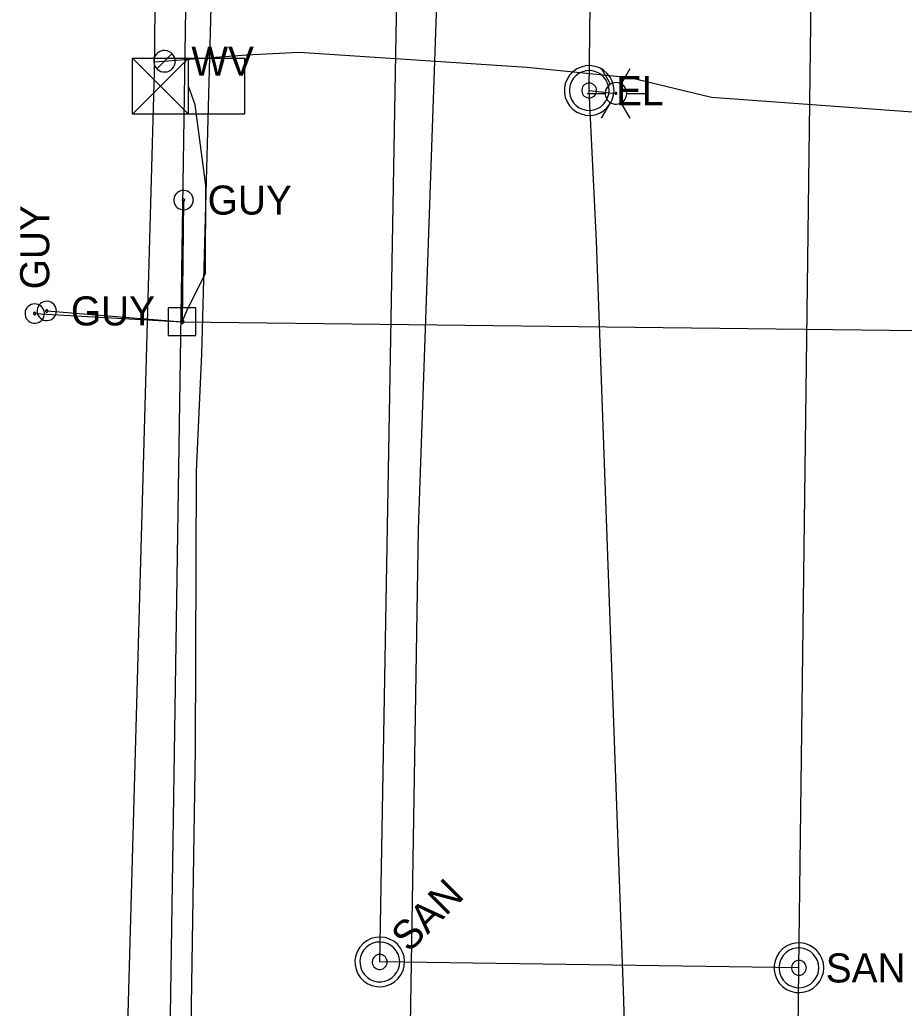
# Model space of a CAD drawing. Extents: x 600849 to 606371, y 330010 to 403088.
# Drawn here: x 601948.4 to 602065.7, y 358443.4 to 358574.5 of the extents above; entities that cross this region are included whole.
import ezdxf

# ---------------------------------------------------------------- set-up
doc = ezdxf.new("R2010")
doc.units = 0
for name, color, linetype in [('E_LTG', 7, 'Continuous'), ('E_LTG_CID', 7, 'Continuous'), ('E_SIG', 7, 'Continuous'), ('E_UTL_E', 7, 'Continuous'), ('E_UTL_E_UG', 7, 'Continuous'), ('E_UTL_EGuyWire', 7, 'Continuous'), ('E_UTL_EPowerPole', 7, 'Continuous'), ('E_UTL_G_UG', 7, 'Continuous'), ('E_UTL_Overhead', 7, 'Continuous'), ('E_UTL_SAN', 7, 'Continuous'), ('E_UTL_SAN_UG', 7, 'Continuous'), ('E_UTL_T_UG', 7, 'Continuous'), ('E_UTL_W', 7, 'Continuous'), ('E_UTL_W_UG', 7, 'Continuous')]:
    doc.layers.add(name, color=color, linetype=linetype)

msp = doc.modelspace()

# ---------------------------------------------------------------- linework, layer by layer
at = {"layer": 'E_LTG'}
for points in [[(602026.74, 358566), (602025.55, 358568.06)], [(602028.17, 358566), (602029.36, 358568.06)], [(602028.88, 358564.76), (602028.86, 358565.03), (602028.78, 358565.29), (602028.66, 358565.54), (602028.49, 358565.75), (602028.28, 358565.93), (602028.05, 358566.06), (602027.79, 358566.15), (602027.52, 358566.19), (602027.25, 358566.18), (602026.99, 358566.11), (602026.74, 358566), (602026.52, 358565.84), (602026.33, 358565.65), (602026.19, 358565.42), (602026.08, 358565.17), (602026.03, 358564.9), (602026.03, 358564.63), (602026.08, 358564.36), (602026.19, 358564.11), (602026.33, 358563.88), (602026.52, 358563.68), (602026.74, 358563.53), (602026.99, 358563.41), (602027.25, 358563.35), (602027.52, 358563.34), (602027.79, 358563.37), (602028.05, 358563.46), (602028.28, 358563.6), (602028.49, 358563.78), (602028.66, 358563.99), (602028.78, 358564.23), (602028.86, 358564.49), (602028.88, 358564.76)], [(602028.88, 358564.76), (602028.86, 358565.03), (602028.78, 358565.29), (602028.66, 358565.54), (602028.49, 358565.75), (602028.28, 358565.93), (602028.05, 358566.06), (602027.79, 358566.15), (602027.52, 358566.19), (602027.25, 358566.18), (602026.99, 358566.11), (602026.74, 358566), (602026.52, 358565.84), (602026.33, 358565.65), (602026.19, 358565.42), (602026.08, 358565.17), (602026.03, 358564.9), (602026.03, 358564.63), (602026.08, 358564.36), (602026.19, 358564.11), (602026.33, 358563.88), (602026.52, 358563.68), (602026.74, 358563.53), (602026.99, 358563.41), (602027.25, 358563.35), (602027.52, 358563.34), (602027.79, 358563.37), (602028.05, 358563.46), (602028.28, 358563.6), (602028.49, 358563.78), (602028.66, 358563.99), (602028.78, 358564.23), (602028.86, 358564.49), (602028.88, 358564.76)], [(602028.88, 358564.76), (602028.86, 358565.03), (602028.78, 358565.29), (602028.66, 358565.54), (602028.49, 358565.75), (602028.28, 358565.93), (602028.05, 358566.06), (602027.79, 358566.15), (602027.52, 358566.19), (602027.25, 358566.18), (602026.99, 358566.11), (602026.74, 358566), (602026.52, 358565.84), (602026.33, 358565.65), (602026.19, 358565.42), (602026.08, 358565.17), (602026.03, 358564.9), (602026.03, 358564.63), (602026.08, 358564.36), (602026.19, 358564.11), (602026.33, 358563.88), (602026.52, 358563.68), (602026.74, 358563.53), (602026.99, 358563.41), (602027.25, 358563.35), (602027.52, 358563.34), (602027.79, 358563.37), (602028.05, 358563.46), (602028.28, 358563.6), (602028.49, 358563.78), (602028.66, 358563.99), (602028.78, 358564.23), (602028.86, 358564.49), (602028.88, 358564.76)], [(602023.65, 358564.76), (602026.03, 358564.76)], [(602027.58, 358564.76), (602027.57, 358564.79), (602027.57, 358564.81), (602027.56, 358564.83), (602027.54, 358564.85), (602027.53, 358564.86), (602027.51, 358564.87), (602027.48, 358564.88), (602027.46, 358564.88), (602027.44, 358564.88), (602027.42, 358564.88), (602027.4, 358564.87), (602027.38, 358564.85), (602027.36, 358564.84), (602027.35, 358564.82), (602027.34, 358564.8), (602027.34, 358564.77), (602027.34, 358564.75), (602027.34, 358564.73), (602027.35, 358564.71), (602027.36, 358564.69), (602027.38, 358564.67), (602027.4, 358564.66), (602027.42, 358564.65), (602027.44, 358564.64), (602027.46, 358564.64), (602027.48, 358564.65), (602027.51, 358564.65), (602027.53, 358564.67), (602027.54, 358564.68), (602027.56, 358564.7), (602027.57, 358564.72), (602027.57, 358564.74), (602027.58, 358564.76)], [(602028.88, 358564.76), (602031.27, 358564.76)], [(602025.55, 358561.46), (602026.74, 358563.53)], [(602029.36, 358561.46), (602028.17, 358563.53)]]:
    msp.add_lwpolyline(points, dxfattribs=at)
at = {"layer": 'E_LTG_CID'}
msp.add_lwpolyline([(602029.68, 358261.02), (602031.22, 358372.23), (602029.42, 358410.79), (602029.4, 358411.7), (602028.49, 358444.53), (602024.86, 358545.16), (602023.91, 358565.14), (602024.41, 358606.9), (602027.84, 358723.31), (602029.15, 358745.89), (602029.12, 358746.84), (602028.98, 358747.8), (602028.84, 358790.53), (602027.6, 358845.62), (602033.16, 358882.01), (602037.93, 358914.24), (602041.47, 358926.94), (602041.89, 358927.88), (602042.89, 358957.98), (602042.93, 359036.97), (602042.94, 359054.77), (602043.69, 359086.99)], dxfattribs=at)
at = {"layer": 'E_SIG'}
for points in [[(601963.34, 358562.02), (601963.34, 358569.45)], [(601963.34, 358569.45), (601978.19, 358569.45)], [(601970.77, 358569.45), (601963.34, 358562.02)], [(601963.34, 358569.45), (601970.77, 358562.02)], [(601970.77, 358562.02), (601970.77, 358569.45)], [(601978.19, 358569.45), (601978.19, 358562.02)], [(601970.77, 358565.73), (601970.77, 358565.73)], [(601978.19, 358562.02), (601963.34, 358562.02)]]:
    msp.add_lwpolyline(points, dxfattribs=at)
at = {"layer": 'E_UTL_E'}
for points in [[(602027.21, 358565.14), (602027.15, 358565.77), (602026.97, 358566.37), (602026.68, 358566.93), (602026.3, 358567.42), (602025.82, 358567.83), (602025.28, 358568.15), (602024.69, 358568.35), (602024.06, 358568.44), (602023.44, 358568.41), (602022.83, 358568.26), (602022.26, 358568), (602021.75, 358567.64), (602021.31, 358567.18), (602020.97, 358566.66), (602020.74, 358566.07), (602020.62, 358565.46), (602020.62, 358564.83), (602020.74, 358564.21), (602020.97, 358563.63), (602021.31, 358563.1), (602021.75, 358562.65), (602022.26, 358562.29), (602022.83, 358562.03), (602023.44, 358561.88), (602024.06, 358561.85), (602024.69, 358561.94), (602025.28, 358562.14), (602025.82, 358562.46), (602026.3, 358562.87), (602026.68, 358563.36), (602026.97, 358563.92), (602027.15, 358564.52), (602027.21, 358565.14)], [(602027.21, 358565.14), (602027.15, 358565.77), (602026.97, 358566.37), (602026.68, 358566.93), (602026.3, 358567.42), (602025.82, 358567.83), (602025.28, 358568.15), (602024.69, 358568.35), (602024.06, 358568.44), (602023.44, 358568.41), (602022.83, 358568.26), (602022.26, 358568), (602021.75, 358567.64), (602021.31, 358567.18), (602020.97, 358566.66), (602020.74, 358566.07), (602020.62, 358565.46), (602020.62, 358564.83), (602020.74, 358564.21), (602020.97, 358563.63), (602021.31, 358563.1), (602021.75, 358562.65), (602022.26, 358562.29), (602022.83, 358562.03), (602023.44, 358561.88), (602024.06, 358561.85), (602024.69, 358561.94), (602025.28, 358562.14), (602025.82, 358562.46), (602026.3, 358562.87), (602026.68, 358563.36), (602026.97, 358563.92), (602027.15, 358564.52), (602027.21, 358565.14)], [(602026.55, 358565.14), (602026.5, 358565.64), (602026.36, 358566.13), (602026.13, 358566.57), (602025.82, 358566.97), (602025.44, 358567.29), (602025, 358567.55), (602024.53, 358567.71), (602024.03, 358567.78), (602023.53, 358567.76), (602023.04, 358567.64), (602022.59, 358567.43), (602022.18, 358567.14), (602021.83, 358566.78), (602021.56, 358566.35), (602021.37, 358565.89), (602021.28, 358565.39), (602021.28, 358564.89), (602021.37, 358564.4), (602021.56, 358563.93), (602021.83, 358563.51), (602022.18, 358563.15), (602022.59, 358562.86), (602023.04, 358562.65), (602023.53, 358562.53), (602024.03, 358562.51), (602024.53, 358562.58), (602025, 358562.74), (602025.44, 358562.99), (602025.82, 358563.32), (602026.13, 358563.72), (602026.36, 358564.16), (602026.5, 358564.64), (602026.55, 358565.14)], [(602026.55, 358565.14), (602026.5, 358565.64), (602026.36, 358566.13), (602026.13, 358566.57), (602025.82, 358566.97), (602025.44, 358567.29), (602025, 358567.55), (602024.53, 358567.71), (602024.03, 358567.78), (602023.53, 358567.76), (602023.04, 358567.64), (602022.59, 358567.43), (602022.18, 358567.14), (602021.83, 358566.78), (602021.56, 358566.35), (602021.37, 358565.89), (602021.28, 358565.39), (602021.28, 358564.89), (602021.37, 358564.4), (602021.56, 358563.93), (602021.83, 358563.51), (602022.18, 358563.15), (602022.59, 358562.86), (602023.04, 358562.65), (602023.53, 358562.53), (602024.03, 358562.51), (602024.53, 358562.58), (602025, 358562.74), (602025.44, 358562.99), (602025.82, 358563.32), (602026.13, 358563.72), (602026.36, 358564.16), (602026.5, 358564.64), (602026.55, 358565.14)], [(602024.9, 358565.14), (602024.88, 358565.33), (602024.83, 358565.51), (602024.74, 358565.68), (602024.62, 358565.83), (602024.48, 358565.95), (602024.32, 358566.04), (602024.14, 358566.11), (602023.95, 358566.13), (602023.77, 358566.12), (602023.58, 358566.08), (602023.41, 358566), (602023.26, 358565.89), (602023.13, 358565.76), (602023.03, 358565.6), (602022.96, 358565.42), (602022.92, 358565.24), (602022.92, 358565.05), (602022.96, 358564.87), (602023.03, 358564.69), (602023.13, 358564.53), (602023.26, 358564.4), (602023.41, 358564.29), (602023.58, 358564.21), (602023.77, 358564.16), (602023.95, 358564.16), (602024.14, 358564.18), (602024.32, 358564.24), (602024.48, 358564.34), (602024.62, 358564.46), (602024.74, 358564.61), (602024.83, 358564.78), (602024.88, 358564.96), (602024.9, 358565.14)], [(602024.9, 358565.14), (602024.88, 358565.33), (602024.83, 358565.51), (602024.74, 358565.68), (602024.62, 358565.83), (602024.48, 358565.95), (602024.32, 358566.04), (602024.14, 358566.11), (602023.95, 358566.13), (602023.77, 358566.12), (602023.58, 358566.08), (602023.41, 358566), (602023.26, 358565.89), (602023.13, 358565.76), (602023.03, 358565.6), (602022.96, 358565.42), (602022.92, 358565.24), (602022.92, 358565.05), (602022.96, 358564.87), (602023.03, 358564.69), (602023.13, 358564.53), (602023.26, 358564.4), (602023.41, 358564.29), (602023.58, 358564.21), (602023.77, 358564.16), (602023.95, 358564.16), (602024.14, 358564.18), (602024.32, 358564.24), (602024.48, 358564.34), (602024.62, 358564.46), (602024.74, 358564.61), (602024.83, 358564.78), (602024.88, 358564.96), (602024.9, 358565.14)]]:
    msp.add_lwpolyline(points, dxfattribs=at)
at = {"layer": 'E_UTL_E_UG'}
for points in [[(601969.95, 358534.49), (601970.54, 358535.93), (601973.02, 358540.9), (601973.08, 358552.54), (601971.65, 358563.23), (601970.77, 358565.73)], [(602023.91, 358565.14), (602027.46, 358564.76)]]:
    msp.add_lwpolyline(points, dxfattribs=at)
at = {"layer": 'E_UTL_EGuyWire'}
for p in [(601970.12, 358550.61), (601950.39, 358535.57), (601951.98, 358535.91)]:
    msp.add_line(p, (601969.95, 358534.49), dxfattribs=at)
for points in [[(601971.4, 358550.61), (601971.38, 358550.86), (601971.31, 358551.09), (601971.2, 358551.31), (601971.04, 358551.5), (601970.86, 358551.66), (601970.65, 358551.78), (601970.42, 358551.86), (601970.18, 358551.89), (601969.93, 358551.88), (601969.7, 358551.83), (601969.47, 358551.72), (601969.28, 358551.58), (601969.11, 358551.41), (601968.98, 358551.2), (601968.88, 358550.97), (601968.84, 358550.73), (601968.84, 358550.49), (601968.88, 358550.25), (601968.98, 358550.02), (601969.11, 358549.82), (601969.28, 358549.64), (601969.47, 358549.5), (601969.7, 358549.4), (601969.93, 358549.34), (601970.18, 358549.33), (601970.42, 358549.37), (601970.65, 358549.45), (601970.86, 358549.57), (601971.04, 358549.73), (601971.2, 358549.92), (601971.31, 358550.14), (601971.38, 358550.37), (601971.4, 358550.61)], [(601970.28, 358550.61), (601970.27, 358550.64), (601970.26, 358550.67), (601970.25, 358550.7), (601970.23, 358550.72), (601970.21, 358550.74), (601970.18, 358550.76), (601970.15, 358550.77), (601970.12, 358550.77), (601970.09, 358550.77), (601970.06, 358550.76), (601970.04, 358550.75), (601970.01, 358550.73), (601969.99, 358550.71), (601969.97, 358550.69), (601969.96, 358550.66), (601969.96, 358550.63), (601969.96, 358550.6), (601969.96, 358550.57), (601969.97, 358550.54), (601969.99, 358550.51), (601970.01, 358550.49), (601970.04, 358550.47), (601970.06, 358550.46), (601970.09, 358550.45), (601970.12, 358550.45), (601970.15, 358550.46), (601970.18, 358550.47), (601970.21, 358550.48), (601970.23, 358550.5), (601970.25, 358550.53), (601970.26, 358550.55), (601970.27, 358550.58), (601970.28, 358550.61)], [(601950.39, 358536.86), (601950.14, 358536.83), (601949.91, 358536.76), (601949.69, 358536.65), (601949.5, 358536.5), (601949.34, 358536.32), (601949.22, 358536.11), (601949.14, 358535.88), (601949.1, 358535.63), (601949.12, 358535.39), (601949.17, 358535.15), (601949.27, 358534.93), (601949.42, 358534.73), (601949.59, 358534.56), (601949.8, 358534.43), (601950.02, 358534.34), (601950.26, 358534.3), (601950.51, 358534.3), (601950.75, 358534.34), (601950.97, 358534.43), (601951.18, 358534.56), (601951.36, 358534.73), (601951.5, 358534.93), (601951.6, 358535.15), (601951.66, 358535.39), (601951.67, 358535.63), (601951.63, 358535.88), (601951.55, 358536.11), (601951.43, 358536.32), (601951.27, 358536.5), (601951.08, 358536.65), (601950.86, 358536.76), (601950.63, 358536.83), (601950.39, 358536.86)], [(601953.26, 358535.91), (601953.24, 358536.16), (601953.17, 358536.39), (601953.06, 358536.61), (601952.9, 358536.8), (601952.72, 358536.96), (601952.51, 358537.08), (601952.28, 358537.16), (601952.04, 358537.19), (601951.79, 358537.18), (601951.56, 358537.13), (601951.33, 358537.02), (601951.14, 358536.88), (601950.97, 358536.71), (601950.84, 358536.5), (601950.74, 358536.27), (601950.7, 358536.03), (601950.7, 358535.79), (601950.74, 358535.55), (601950.84, 358535.32), (601950.97, 358535.12), (601951.14, 358534.94), (601951.33, 358534.8), (601951.56, 358534.7), (601951.79, 358534.64), (601952.04, 358534.63), (601952.28, 358534.67), (601952.51, 358534.75), (601952.72, 358534.87), (601952.9, 358535.03), (601953.06, 358535.22), (601953.17, 358535.44), (601953.24, 358535.67), (601953.26, 358535.91)], [(601950.39, 358535.73), (601950.36, 358535.73), (601950.33, 358535.72), (601950.3, 358535.71), (601950.28, 358535.69), (601950.26, 358535.67), (601950.24, 358535.64), (601950.23, 358535.61), (601950.23, 358535.58), (601950.23, 358535.55), (601950.23, 358535.52), (601950.25, 358535.49), (601950.26, 358535.47), (601950.29, 358535.45), (601950.31, 358535.43), (601950.34, 358535.42), (601950.37, 358535.41), (601950.4, 358535.41), (601950.43, 358535.42), (601950.46, 358535.43), (601950.49, 358535.45), (601950.51, 358535.47), (601950.53, 358535.49), (601950.54, 358535.52), (601950.54, 358535.55), (601950.55, 358535.58), (601950.54, 358535.61), (601950.53, 358535.64), (601950.52, 358535.67), (601950.5, 358535.69), (601950.47, 358535.71), (601950.45, 358535.72), (601950.42, 358535.73), (601950.39, 358535.73)], [(601952.14, 358535.91), (601952.13, 358535.94), (601952.13, 358535.97), (601952.11, 358536), (601952.09, 358536.02), (601952.07, 358536.04), (601952.04, 358536.06), (601952.01, 358536.07), (601951.98, 358536.07), (601951.95, 358536.07), (601951.92, 358536.06), (601951.9, 358536.05), (601951.87, 358536.03), (601951.85, 358536.01), (601951.83, 358535.99), (601951.82, 358535.96), (601951.82, 358535.93), (601951.82, 358535.9), (601951.82, 358535.87), (601951.83, 358535.84), (601951.85, 358535.81), (601951.87, 358535.79), (601951.9, 358535.77), (601951.92, 358535.76), (601951.95, 358535.75), (601951.98, 358535.75), (601952.01, 358535.76), (601952.04, 358535.77), (601952.07, 358535.78), (601952.09, 358535.8), (601952.11, 358535.83), (601952.13, 358535.85), (601952.13, 358535.88), (601952.14, 358535.91)]]:
    msp.add_lwpolyline(points, dxfattribs=at)
at = {"layer": 'E_UTL_EPowerPole'}
for points in [[(601969.91, 358536.34), (601969.91, 358539.24)], [(601971.76, 358536.34), (601968.07, 358536.34)], [(601968.07, 358536.34), (601968.07, 358532.64)], [(601971.76, 358532.64), (601971.76, 358536.34)], [(601970.18, 358534.49), (601970.18, 358534.54), (601970.17, 358534.58), (601970.15, 358534.62), (601970.12, 358534.66), (601970.08, 358534.69), (601970.05, 358534.71), (601970, 358534.72), (601969.96, 358534.73), (601969.91, 358534.73), (601969.87, 358534.72), (601969.83, 358534.7), (601969.79, 358534.67), (601969.76, 358534.64), (601969.73, 358534.6), (601969.72, 358534.56), (601969.71, 358534.52), (601969.71, 358534.47), (601969.72, 358534.43), (601969.73, 358534.38), (601969.76, 358534.35), (601969.79, 358534.31), (601969.83, 358534.29), (601969.87, 358534.27), (601969.91, 358534.26), (601969.96, 358534.25), (601970, 358534.26), (601970.05, 358534.28), (601970.08, 358534.3), (601970.12, 358534.33), (601970.15, 358534.36), (601970.17, 358534.4), (601970.18, 358534.45), (601970.18, 358534.49)], [(601968.07, 358532.64), (601971.76, 358532.64)]]:
    msp.add_lwpolyline(points, dxfattribs=at)
at = {"layer": 'E_UTL_G_UG'}
msp.add_lwpolyline([(601969.3, 358335.16), (601969.47, 358373.42), (601969.55, 358373.83), (601970.59, 358406.99), (601971.7, 358477.8), (601971.84, 358514.68), (601972.53, 358530.16), (601973.76, 358574.46), (601974.54, 358606.44), (601974.2, 358624.27), (601974.16, 358648.39), (601975.43, 358675.01), (601975.44, 358676.13), (601976.32, 358756.34), (601978.18, 358855.75), (601977.76, 358857.17), (601978.88, 358899.96), (601979.18, 358959.06), (601980.09, 359021.9), (601980.96, 359082.79)], dxfattribs=at)
at = {"layer": 'E_UTL_Overhead'}
for points in [[(601956.05, 357297.31), (601956.02, 357419.23), (601957.75, 357549.11), (601960.44, 357702.58), (601963.02, 358010.51), (601965.3, 358142.36), (601966.98, 358349.71), (601973.66, 358787.78), (601976.75, 358958.92), (601977.97, 359111.94)], [(601969.95, 358534.49), (602089.99, 358533.07), (602224.66, 358531.77), (602319.97, 358531.67), (602609.53, 358527.05)]]:
    msp.add_lwpolyline(points, dxfattribs=at)
at = {"layer": 'E_UTL_SAN'}
for points in [[(601998.47, 358451.92), (601997.99, 358452.32), (601997.44, 358452.62), (601996.84, 358452.81), (601996.21, 358452.88), (601995.59, 358452.84), (601994.98, 358452.68), (601994.42, 358452.4), (601993.92, 358452.03), (601993.49, 358451.56), (601993.17, 358451.03), (601992.95, 358450.44), (601992.84, 358449.82), (601992.86, 358449.19), (601992.99, 358448.58), (601993.24, 358448), (601993.59, 358447.48), (601994.04, 358447.04), (601994.55, 358446.69), (601995.13, 358446.44), (601995.74, 358446.31), (601996.37, 358446.29), (601996.99, 358446.4), (601997.58, 358446.62), (601998.11, 358446.94), (601998.58, 358447.37), (601998.95, 358447.87), (601999.23, 358448.43), (601999.39, 358449.04), (601999.44, 358449.66), (601999.36, 358450.29), (601999.17, 358450.88), (601998.87, 358451.43), (601998.47, 358451.92)], [(601998, 358451.45), (601997.62, 358451.77), (601997.18, 358452.01), (601996.7, 358452.16), (601996.2, 358452.22), (601995.7, 358452.19), (601995.21, 358452.06), (601994.76, 358451.84), (601994.36, 358451.54), (601994.02, 358451.17), (601993.76, 358450.74), (601993.59, 358450.27), (601993.5, 358449.77), (601993.52, 358449.27), (601993.62, 358448.78), (601993.82, 358448.32), (601994.1, 358447.9), (601994.46, 358447.55), (601994.87, 358447.27), (601995.33, 358447.07), (601995.82, 358446.96), (601996.32, 358446.95), (601996.82, 358447.04), (601997.29, 358447.21), (601997.72, 358447.47), (601998.09, 358447.81), (601998.39, 358448.21), (601998.61, 358448.66), (601998.74, 358449.15), (601998.78, 358449.65), (601998.72, 358450.15), (601998.56, 358450.62), (601998.32, 358451.06), (601998, 358451.45)], [(602055.02, 358448.8), (602054.96, 358449.43), (602054.78, 358450.03), (602054.49, 358450.59), (602054.11, 358451.08), (602053.63, 358451.49), (602053.09, 358451.81), (602052.5, 358452.01), (602051.87, 358452.1), (602051.25, 358452.07), (602050.64, 358451.92), (602050.07, 358451.66), (602049.56, 358451.3), (602049.12, 358450.84), (602048.78, 358450.32), (602048.55, 358449.73), (602048.43, 358449.12), (602048.43, 358448.49), (602048.55, 358447.87), (602048.78, 358447.29), (602049.12, 358446.76), (602049.56, 358446.31), (602050.07, 358445.95), (602050.64, 358445.69), (602051.25, 358445.54), (602051.87, 358445.51), (602052.5, 358445.6), (602053.09, 358445.8), (602053.63, 358446.12), (602054.11, 358446.53), (602054.49, 358447.02), (602054.78, 358447.58), (602054.96, 358448.18), (602055.02, 358448.8)], [(601996.84, 358450.29), (601996.69, 358450.4), (601996.53, 358450.5), (601996.35, 358450.55), (601996.16, 358450.57), (601995.97, 358450.56), (601995.79, 358450.51), (601995.62, 358450.43), (601995.47, 358450.32), (601995.34, 358450.18), (601995.25, 358450.02), (601995.18, 358449.84), (601995.15, 358449.66), (601995.15, 358449.47), (601995.19, 358449.28), (601995.27, 358449.11), (601995.37, 358448.95), (601995.51, 358448.82), (601995.66, 358448.72), (601995.83, 358448.64), (601996.02, 358448.6), (601996.21, 358448.6), (601996.39, 358448.63), (601996.57, 358448.69), (601996.73, 358448.79), (601996.87, 358448.92), (601996.98, 358449.07), (601997.06, 358449.24), (601997.11, 358449.42), (601997.13, 358449.61), (601997.1, 358449.8), (601997.05, 358449.97), (601996.96, 358450.14), (601996.84, 358450.29)], [(602054.36, 358448.8), (602054.31, 358449.3), (602054.17, 358449.79), (602053.94, 358450.23), (602053.63, 358450.63), (602053.25, 358450.95), (602052.81, 358451.21), (602052.34, 358451.37), (602051.84, 358451.44), (602051.34, 358451.42), (602050.85, 358451.3), (602050.4, 358451.09), (602049.99, 358450.8), (602049.64, 358450.44), (602049.37, 358450.01), (602049.18, 358449.55), (602049.09, 358449.06), (602049.09, 358448.55), (602049.18, 358448.06), (602049.37, 358447.59), (602049.64, 358447.17), (602049.99, 358446.81), (602050.4, 358446.52), (602050.85, 358446.31), (602051.34, 358446.19), (602051.84, 358446.17), (602052.34, 358446.24), (602052.81, 358446.4), (602053.25, 358446.65), (602053.63, 358446.98), (602053.94, 358447.38), (602054.17, 358447.82), (602054.31, 358448.3), (602054.36, 358448.8)], [(602052.71, 358448.8), (602052.69, 358448.99), (602052.64, 358449.17), (602052.55, 358449.34), (602052.43, 358449.49), (602052.29, 358449.61), (602052.13, 358449.7), (602051.95, 358449.77), (602051.76, 358449.79), (602051.58, 358449.78), (602051.39, 358449.74), (602051.22, 358449.66), (602051.07, 358449.55), (602050.94, 358449.42), (602050.84, 358449.26), (602050.77, 358449.08), (602050.73, 358448.9), (602050.73, 358448.71), (602050.77, 358448.53), (602050.84, 358448.35), (602050.94, 358448.19), (602051.07, 358448.06), (602051.22, 358447.95), (602051.39, 358447.87), (602051.58, 358447.82), (602051.76, 358447.82), (602051.95, 358447.84), (602052.13, 358447.9), (602052.29, 358448), (602052.43, 358448.12), (602052.55, 358448.27), (602052.64, 358448.44), (602052.69, 358448.62), (602052.71, 358448.8)]]:
    msp.add_lwpolyline(points, dxfattribs=at)
at = {"layer": 'E_UTL_SAN_UG'}
for p, q in [((601996.14, 358449.58), (602002.51, 358811.6)), ((602051.72, 358448.8), (602054.44, 358663.93)), ((602051.72, 358448.8), (601996.14, 358449.58)), ((602048.08, 358183.84), (602051.72, 358448.8))]:
    msp.add_line(p, q, dxfattribs=at)
at = {"layer": 'E_UTL_T_UG'}
msp.add_lwpolyline([(601985.65, 357358.94), (601986.41, 357428.06), (601986.4, 357429.65), (601987.2, 357516.23), (601986.05, 357577.09), (601985.73, 357579.2), (601987.74, 357645.92), (601988.78, 357774.04), (601990.43, 357844.45), (601989.94, 357872.74), (601990.02, 357983.07), (601991.58, 358034.88), (601991.92, 358081.98), (601991.29, 358126.56), (601994.66, 358223.18), (601998.9, 358359.09), (602001.28, 358506.91), (602006.48, 358656.57), (602005.15, 358789.69), (602005.22, 358791.32), (602005.47, 358807.7), (602007.51, 358972.14), (602009.77, 359124.48)], dxfattribs=at)
at = {"layer": 'E_UTL_W'}
for points in [[(601969.02, 358569.02), (601969, 358569.29), (601968.92, 358569.55), (601968.8, 358569.79), (601968.63, 358570.01), (601968.42, 358570.18), (601968.19, 358570.32), (601967.93, 358570.41), (601967.66, 358570.45), (601967.39, 358570.43), (601967.13, 358570.37), (601966.88, 358570.26), (601966.66, 358570.1), (601966.48, 358569.9), (601966.33, 358569.68), (601966.23, 358569.42), (601966.18, 358569.16), (601966.18, 358568.89), (601966.23, 358568.62), (601966.33, 358568.37), (601966.48, 358568.14), (601966.66, 358567.95), (601966.88, 358567.79), (601967.13, 358567.68), (601967.39, 358567.61), (601967.66, 358567.6), (601967.93, 358567.64), (601968.19, 358567.73), (601968.42, 358567.86), (601968.63, 358568.04), (601968.8, 358568.25), (601968.92, 358568.49), (601969, 358568.75), (601969.02, 358569.02)], [(601966.59, 358568.01), (601968.6, 358570.03)]]:
    msp.add_lwpolyline(points, dxfattribs=at)
at = {"layer": 'E_UTL_W_UG'}
for points in [[(601960.49, 358303.63), (601962.51, 358433.21), (601966.27, 358567.57), (601968.13, 358746.96), (601968.09, 358792.36), (601971.65, 358863.59), (601971.52, 358865.55), (601972.24, 358867.46), (601971.75, 358900.67), (601972.16, 359041.36), (601973.28, 359168.07)], [(601966.3, 358568.94), (601978.46, 358569.86), (601985.45, 358570.24), (602015.64, 358568.25), (602029.3, 358566.87), (602040.14, 358564.28), (602070.47, 358562.06), (602075, 358561.13), (602074.88, 358563.77)]]:
    msp.add_lwpolyline(points, dxfattribs=at)

# ---------------------------------------------------------------- texts
at = {"layer": 'E_UTL_E'}
msp.add_text('EL', height=3.849, dxfattribs=at).set_placement((602027.47, 358563.2))
msp.add_text('EL', height=3.849, dxfattribs=at).set_placement((602027.47, 358563.2))
at = {"layer": 'E_UTL_EGuyWire'}
for p in [(601973.32, 358548.69), (601955.18, 358533.99)]:
    msp.add_text('GUY', height=3.85, dxfattribs=at).set_placement(p)
msp.add_text('GUY', height=3.85, rotation=90, dxfattribs=at).set_placement((601952.31, 358538.78))
at = {"layer": 'E_UTL_SAN'}
msp.add_text('SAN', height=3.849, rotation=45, dxfattribs=at).set_placement((602000.03, 358450.73))
msp.add_text('SAN', height=3.849, dxfattribs=at).set_placement((602055.28, 358446.86))
at = {"layer": 'E_UTL_W'}
msp.add_text('WV', height=3.85, dxfattribs=at).set_placement((601971.16, 358567.1))

doc.saveas('drawing.dxf')
